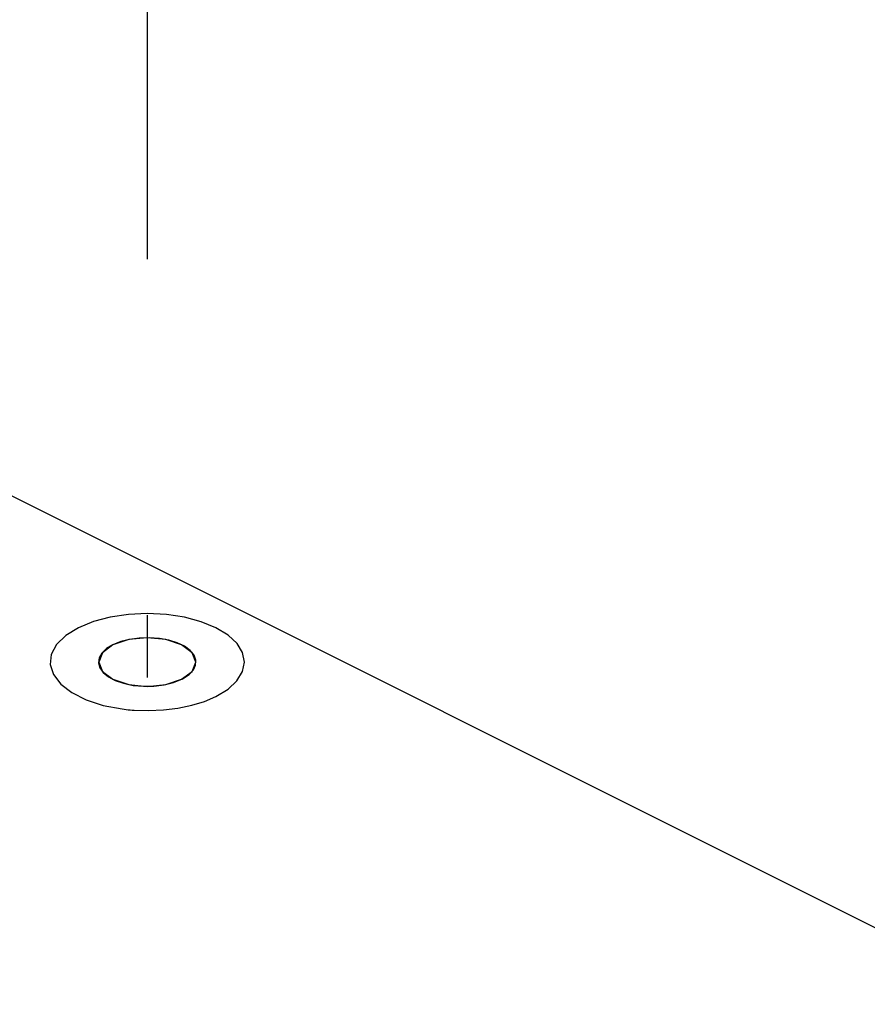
# Paper-space layout '005_EXP_CORICANT_PE_DRAWING_3_1' of a CAD drawing. Header units: millimetres. Extents: x 6 to 413, y 7 to 290.
# Tile 265 of 362: x 248.72 to 254.21, y 171.64 to 178.02. Entities that reach past the tile are written whole.
import ezdxf

# ---------------------------------------------------------------- set-up
doc = ezdxf.new("R2010")
doc.units = ezdxf.units.MM
doc.header["$LTSCALE"] = 23.1
doc.linetypes.add('DASHED', pattern=[0.2, 0.1, -0.1])
doc.layers.add('000_OFFSET-LINES', color=7, linetype='CONTINUOUS')
doc.layers.add('MAIN_PCB_BL273', color=7, linetype='CONTINUOUS')

# ---------------------------------------------------------------- blocks, each defined once
blk = doc.blocks.new('MAIN_PCB_BL273', base_point=(232.149, 166.177))
at = {"layer": 'MAIN_PCB_BL273', "color": 7, "linetype": 'Continuous'}
blk.add_line((265.9384, 166.2984), (248.4751, 175.0295), dxfattribs=at)
at = {"layer": 'MAIN_PCB_BL273', "color": 4, "linetype": 'Continuous'}
blk.add_line((249.7677, 173.7468), (249.77, 173.748), dxfattribs=at)
for points in [[(249.9898, 173.6358), (250.0679, 173.6833), (250.126, 173.7375), (250.1619, 173.7963), (250.1743, 173.8585), (250.1623, 173.9197), (250.1268, 173.9786), (250.0691, 174.0328), (249.9898, 174.0813), (249.8948, 174.1203), (249.7864, 174.1493), (249.6688, 174.1673), (249.5443, 174.1735), (249.4219, 174.1675), (249.3042, 174.1497), (249.1957, 174.1209), (249.0988, 174.0813)], [(249.0988, 174.0813), (249.0159, 174.0301), (248.9562, 173.9714), (248.9221, 173.9078), (248.9152, 173.842), (248.9358, 173.777), (248.983, 173.7155), (249.0547, 173.6603), (249.1479, 173.6137), (249.2583, 173.5778), (249.3813, 173.5543)], [(249.7769, 173.7516), (249.8157, 173.7776), (249.843, 173.8071), (249.8577, 173.8387), (249.8592, 173.8712), (249.8474, 173.9031), (249.8222, 173.9336), (249.7856, 173.9605), (249.7388, 173.983), (249.6838, 174.0002), (249.6229, 174.0115), (249.5575, 174.0163), (249.4927, 174.0143), (249.4301, 174.0058), (249.3723, 173.991), (249.3209, 173.9702)], [(249.3209, 173.9702), (249.2806, 173.9455), (249.2506, 173.9167), (249.2332, 173.8859), (249.2286, 173.8536), (249.2373, 173.8214), (249.2585, 173.7913), (249.292, 173.7635), (249.3363, 173.7397), (249.3893, 173.7209)], [(249.3893, 173.7209), (249.452, 173.7075), (249.519, 173.7011), (249.5872, 173.702), (249.6534, 173.7103), (249.7145, 173.7255), (249.7677, 173.7468)], [(249.77, 173.748), (249.7716, 173.7488), (249.7731, 173.7496), (249.7746, 173.7504), (249.7769, 173.7516)], [(249.4588, 173.5464), (249.5531, 173.5436), (249.6494, 173.5479), (249.7432, 173.5596), (249.8323, 173.5784), (249.9146, 173.6037), (249.9898, 173.6358)], [(249.3813, 173.5543), (249.3941, 173.5526), (249.4069, 173.5511), (249.4198, 173.5497), (249.4328, 173.5485), (249.4458, 173.5474), (249.4588, 173.5464)]]:
    blk.add_lwpolyline(points, dxfattribs=at)
at = {"layer": 'MAIN_PCB_BL273', "color": 7, "linetype": 'Continuous'}
for points in [[(249.8593, 173.8585), (249.8353, 173.9188), (249.7671, 173.9699), (249.6649, 174.004), (249.5443, 174.016), (249.4238, 174.004), (249.3216, 173.9699)], [(249.3216, 173.9699), (249.2533, 173.9188), (249.2293, 173.8585)], [(249.2293, 173.8585), (249.2533, 173.7982), (249.3216, 173.7471), (249.4238, 173.713), (249.5443, 173.701), (249.6649, 173.713), (249.7671, 173.7472)], [(249.7671, 173.7472), (249.8354, 173.7983), (249.8593, 173.8585)]]:
    blk.add_lwpolyline(points, dxfattribs=at)

psp = doc.layouts.new('005_EXP_CORICANT_PE_DRAWING_3_1')

# ---------------------------------------------------------------- linework, layer by layer
at = {"layer": '000_OFFSET-LINES', "color": 4, "linetype": 'DASHED'}
psp.add_line((249.5443, 178.7816), (249.5443, 173.7593), dxfattribs=at)

# ---------------------------------------------------------------- block references
at = {"layer": 'MAIN_PCB_BL273'}
psp.add_blockref('MAIN_PCB_BL273', (232.149, 166.177), dxfattribs=at)

doc.saveas('drawing.dxf')
